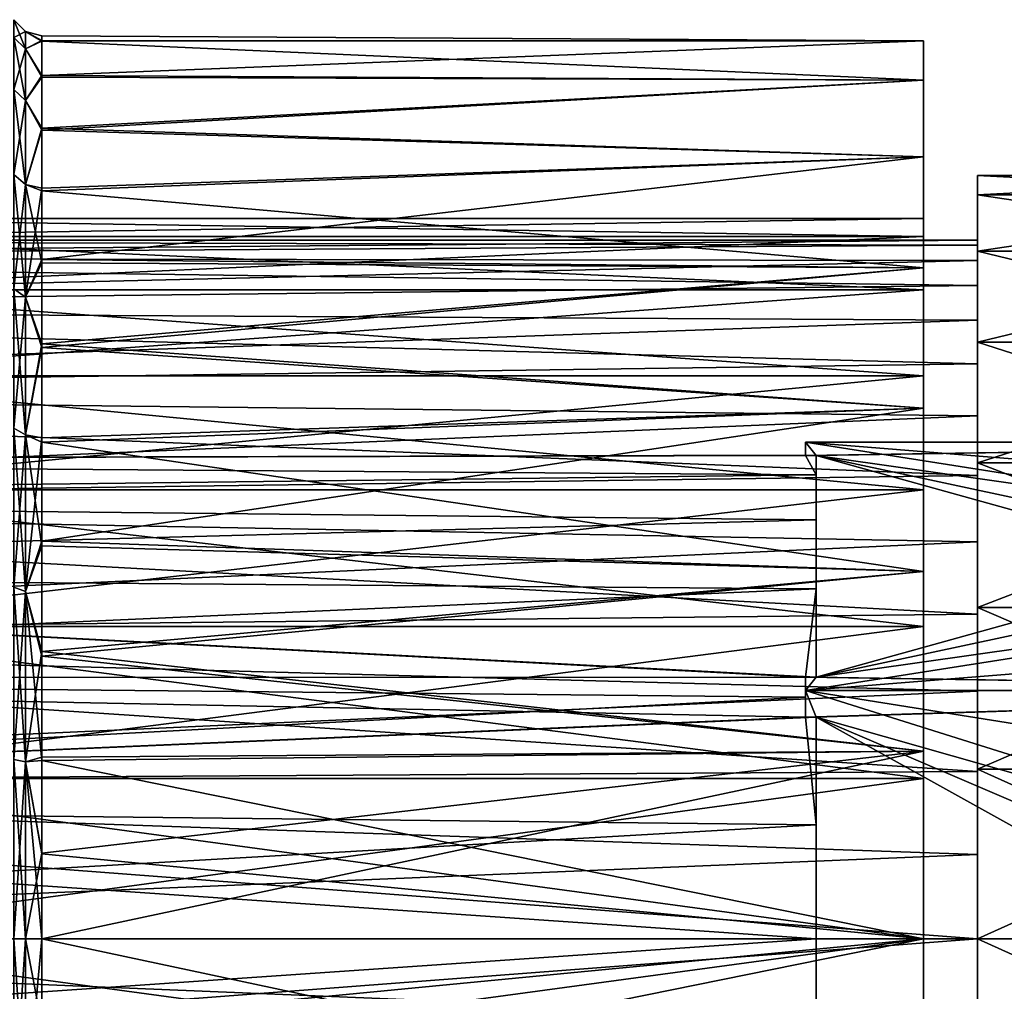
# Model space of a CAD drawing. Header units: metres. Extents: x -62 to 300, y -109 to 109.
# Tile 418 of 656: x -50.64 to -41.49, y 75.81 to 84.85. Entities that reach past the tile are written whole.
import ezdxf

# ---------------------------------------------------------------- set-up
doc = ezdxf.new("R2010")
doc.units = ezdxf.units.M
doc.layers.add('solid_500635', color=7, linetype='CONTINUOUS')

msp = doc.modelspace()

# ---------------------------------------------------------------- linework, layer by layer
at = {"layer": 'solid_500635'}
for points in [[(-50.589264, 84.577942, -8.81629), (-50.699207, 84.685715, -8.837728), (-50.699207, 84.849998, -7.169705)], [(-50.589264, 84.740112, -7.169705), (-50.699207, 84.849998, -7.169705), (-50.699207, 84.685715, -5.501683)], [(-50.589264, 84.740112, -7.169705), (-50.589264, 84.577942, -8.81629), (-50.699207, 84.849998, -7.169705)], [(-50.589264, 84.577942, -5.523121), (-50.589264, 84.740112, -7.169705), (-50.699207, 84.685715, -5.501683)], [(-50.589264, 84.097649, -10.399597), (-50.699207, 84.199173, -10.441648), (-50.699207, 84.685715, -8.837728)], [(-50.589264, 84.577942, -8.81629), (-50.589264, 84.097649, -10.399597), (-50.699207, 84.685715, -8.837728)], [(-50.589264, 84.577942, -5.523121), (-50.699207, 84.685715, -5.501683), (-50.699207, 84.199173, -3.897762)], [(-50.589264, 84.740112, -7.169705), (-50.4394, 84.65625, -6.313488), (-50.4394, 84.699959, -7.196552)], [(-50.589264, 84.577942, -5.523121), (-50.4394, 84.65625, -6.313488), (-50.589264, 84.740112, -7.169705)], [(-50.589264, 84.740112, -7.169705), (-50.4394, 84.699959, -7.196552), (-50.4394, 84.650642, -8.07901)], [(-50.589264, 84.740112, -7.169705), (-50.4394, 84.650642, -8.07901), (-50.589264, 84.577942, -8.81629)], [(-50.4394, 84.699959, -7.196552), (-50.4394, 84.65625, -6.313488), (-42.239399, 84.653778, -8.048083)], [(-50.4394, 84.650642, -8.07901), (-50.4394, 84.699959, -7.196552), (-42.239399, 84.653778, -8.048083)], [(-50.589264, 84.577942, -5.523121), (-50.4394, 84.331131, -4.707817), (-50.4394, 84.65625, -6.313488)], [(-50.589264, 84.577942, -8.81629), (-50.4394, 84.650642, -8.07901), (-50.4394, 84.316238, -9.679675)], [(-50.4394, 84.65625, -6.313488), (-42.239399, 84.653778, -6.291327), (-42.239399, 84.653778, -8.048083)], [(-50.4394, 84.65625, -6.313488), (-50.4394, 84.331131, -4.707817), (-42.239399, 84.653778, -6.291327)], [(-50.4394, 84.331131, -4.707817), (-42.239399, 84.288582, -4.573305), (-42.239399, 84.653778, -6.291327)], [(-50.4394, 84.650642, -8.07901), (-42.239399, 84.653778, -8.048083), (-42.239399, 84.288582, -9.766106)], [(-50.4394, 84.316238, -9.679675), (-50.4394, 84.650642, -8.07901), (-42.239399, 84.288582, -9.766106)], [(-42.239399, 84.653778, -8.048083), (-42.239399, 84.653778, -6.291327), (-42.239399, 84.288582, -4.573305)], [(-42.239399, 84.288582, -9.766106), (-42.239399, 84.653778, -8.048083), (-42.239399, 84.288582, -4.573305)], [(-50.589264, 84.097649, -3.939814), (-50.589264, 84.577942, -5.523121), (-50.699207, 84.199173, -3.897762)], [(-50.589264, 84.097649, -3.939814), (-50.4394, 84.331131, -4.707817), (-50.589264, 84.577942, -5.523121)], [(-50.589264, 84.577942, -8.81629), (-50.4394, 84.316238, -9.679675), (-50.589264, 84.097649, -10.399597)], [(-50.589264, 84.097649, -3.939814), (-50.4394, 83.841934, -3.471163), (-50.4394, 84.331131, -4.707817)], [(-50.589264, 84.097649, -10.399597), (-50.4394, 84.316238, -9.679675), (-50.4394, 83.821335, -10.909963)], [(-50.4394, 84.331131, -4.707817), (-50.4394, 83.841934, -3.471163), (-42.239399, 84.288582, -4.573305)], [(-50.4394, 83.821335, -10.909963), (-50.4394, 84.316238, -9.679675), (-42.239399, 84.288582, -9.766106)], [(-50.4394, 83.841934, -3.471163), (-42.239399, 83.574615, -2.969705), (-42.239399, 84.288582, -4.573305)], [(-50.4394, 83.821335, -10.909963), (-42.239399, 84.288582, -9.766106), (-42.239399, 83.574615, -11.369705)], [(-42.239399, 84.288582, -9.766106), (-42.239399, 84.288582, -4.573305), (-42.239399, 83.574615, -2.969705)], [(-42.239399, 83.574615, -11.369705), (-42.239399, 84.288582, -9.766106), (-42.239399, 83.574615, -2.969705)], [(-50.589264, 83.317696, -11.858782), (-50.699207, 83.409065, -11.919831), (-50.699207, 84.199173, -10.441648)], [(-50.589264, 84.097649, -10.399597), (-50.589264, 83.317696, -11.858782), (-50.699207, 84.199173, -10.441648)], [(-50.589264, 84.097649, -3.939814), (-50.699207, 84.199173, -3.897762), (-50.699207, 83.409065, -2.41958)], [(-50.589264, 83.317696, -2.480629), (-50.589264, 84.097649, -3.939814), (-50.699207, 83.409065, -2.41958)], [(-50.589264, 83.317696, -2.480629), (-50.4394, 83.841934, -3.471163), (-50.589264, 84.097649, -3.939814)], [(-50.589264, 84.097649, -10.399597), (-50.4394, 83.821335, -10.909963), (-50.589264, 83.317696, -11.858782)], [(-50.589264, 83.317696, -2.480629), (-50.4394, 83.283943, -2.502313), (-50.4394, 83.841934, -3.471163)], [(-50.589264, 83.317696, -11.858782), (-50.4394, 83.821335, -10.909963), (-50.4394, 83.25843, -11.875043)], [(-50.4394, 83.841934, -3.471163), (-50.4394, 83.283943, -2.502313), (-42.239399, 83.574615, -2.969705)], [(-50.4394, 83.25843, -11.875043), (-50.4394, 83.821335, -10.909963), (-42.239399, 83.574615, -11.369705)], [(-50.4394, 82.619041, -1.635293), (-42.239399, 82.542839, -1.54959), (-42.239399, 83.574615, -2.969705)], [(-50.4394, 83.283943, -2.502313), (-50.4394, 82.619041, -1.635293), (-42.239399, 83.574615, -2.969705)], [(-50.4394, 83.25843, -11.875043), (-42.239399, 83.574615, -11.369705), (-42.239399, 82.542839, -12.789821)], [(-42.239399, 83.574615, -11.369705), (-42.239399, 82.999817, -7.169705), (-42.239399, 82.831764, -8.661171)], [(-42.239399, 83.574615, -11.369705), (-42.239399, 82.542839, -1.54959), (-42.239399, 82.999817, -7.169705)], [(-42.239399, 82.542839, -12.789821), (-42.239399, 83.574615, -11.369705), (-42.239399, 82.831764, -8.661171)], [(-42.239399, 83.574615, -11.369705), (-42.239399, 83.574615, -2.969705), (-42.239399, 82.542839, -1.54959)], [(-50.589264, 82.268059, -13.137767), (-50.699207, 82.345764, -13.215468), (-50.699207, 83.409065, -11.919831)], [(-50.589264, 83.317696, -11.858782), (-50.589264, 82.268059, -13.137767), (-50.699207, 83.409065, -11.919831)], [(-50.589264, 83.317696, -2.480629), (-50.699207, 83.409065, -2.41958), (-50.699207, 82.345764, -1.123942)], [(-50.589264, 82.268059, -1.201644), (-50.589264, 83.317696, -2.480629), (-50.699207, 82.345764, -1.123942)], [(-50.589264, 82.268059, -1.201644), (-50.4394, 83.283943, -2.502313), (-50.589264, 83.317696, -2.480629)], [(-50.589264, 83.317696, -11.858782), (-50.4394, 83.25843, -11.875043), (-50.4394, 82.588486, -12.738809)], [(-50.589264, 83.317696, -11.858782), (-50.4394, 82.588486, -12.738809), (-50.589264, 82.268059, -13.137767)], [(-41.739399, 83.221931, -5.589985), (-41.739399, 83.400002, -7.169705), (-41.739399, 83.221931, -8.749426)], [(-38.239399, 83.221931, -8.749426), (-41.739399, 83.221931, -8.749426), (-41.739399, 83.400002, -7.169705)], [(-38.239399, 83.400002, -7.169705), (-41.739399, 83.400002, -7.169705), (-41.739399, 83.221931, -5.589985)], [(-38.239399, 83.221931, -8.749426), (-41.739399, 83.400002, -7.169705), (-38.239399, 83.400002, -7.169705)], [(-38.239399, 83.400002, -7.169705), (-41.739399, 83.221931, -5.589985), (-38.239399, 83.221931, -5.589985)], [(-50.589264, 82.268059, -1.201644), (-50.4394, 82.619041, -1.635293), (-50.4394, 83.283943, -2.502313)], [(-50.4394, 82.588486, -12.738809), (-50.4394, 83.25843, -11.875043), (-42.239399, 82.542839, -12.789821)], [(-41.739399, 83.221931, -5.589985), (-41.739399, 83.221931, -8.749426), (-41.739399, 82.696686, -10.250631)], [(-38.239399, 82.696686, -10.250631), (-41.739399, 82.696686, -10.250631), (-41.739399, 83.221931, -8.749426)], [(-41.739399, 82.800003, -7.169705), (-41.739399, 83.221931, -5.589985), (-41.739399, 82.696686, -10.250631)], [(-38.239399, 82.696686, -10.250631), (-41.739399, 83.221931, -8.749426), (-38.239399, 83.221931, -8.749426)], [(-41.739399, 82.75251, -6.385824), (-41.739399, 82.696686, -4.08878), (-41.739399, 83.221931, -5.589985)], [(-38.239399, 83.221931, -5.589985), (-41.739399, 83.221931, -5.589985), (-41.739399, 82.696686, -4.08878)], [(-41.739399, 82.800003, -7.169705), (-41.739399, 82.75251, -6.385824), (-41.739399, 83.221931, -5.589985)], [(-38.239399, 83.221931, -5.589985), (-41.739399, 82.696686, -4.08878), (-38.239399, 82.696686, -4.08878)], [(-42.239399, 82.831764, -5.67824), (-53.239399, 82.832016, -5.678815), (-53.239399, 83, -7.169705)], [(-42.239399, 82.999817, -7.169705), (-53.239399, 83, -7.169705), (-53.239399, 82.832016, -8.660596)], [(-42.239399, 82.999817, -7.169705), (-42.239399, 82.831764, -5.67824), (-53.239399, 83, -7.169705)], [(-42.239399, 82.831764, -8.661171), (-42.239399, 82.999817, -7.169705), (-53.239399, 82.832016, -8.660596)], [(-42.239399, 82.542839, -1.54959), (-42.239399, 82.831764, -5.67824), (-42.239399, 82.999817, -7.169705)], [(-60.739399, 82.637032, -5.72332), (-41.739399, 82.75251, -6.385824), (-41.739399, 82.800003, -7.169705)], [(-60.739399, 82.800003, -7.169705), (-41.739399, 82.800003, -7.169705), (-41.739399, 82.75251, -7.953587)], [(-60.739399, 82.637032, -5.72332), (-41.739399, 82.800003, -7.169705), (-60.739399, 82.800003, -7.169705)], [(-60.739399, 82.800003, -7.169705), (-41.739399, 82.75251, -7.953587), (-60.739399, 82.637032, -8.616092)], [(-42.239399, 82.336304, -4.262329), (-53.239399, 82.336494, -4.262684), (-53.239399, 82.832016, -5.678815)], [(-42.239399, 82.831764, -5.67824), (-42.239399, 82.336304, -4.262329), (-53.239399, 82.832016, -5.678815)], [(-42.239399, 82.831764, -8.661171), (-53.239399, 82.832016, -8.660596), (-53.239399, 82.336494, -10.076727)], [(-42.239399, 82.336304, -10.077082), (-42.239399, 82.831764, -8.661171), (-53.239399, 82.336494, -10.076727)], [(-42.239399, 82.542839, -1.54959), (-42.239399, 82.336304, -4.262329), (-42.239399, 82.831764, -5.67824)], [(-42.239399, 82.542839, -12.789821), (-42.239399, 82.831764, -8.661171), (-42.239399, 82.336304, -10.077082)], [(-41.739399, 82.75251, -7.953587), (-41.739399, 82.800003, -7.169705), (-41.739399, 82.696686, -10.250631)], [(-60.739399, 82.637032, -5.72332), (-41.739399, 82.611015, -5.614098), (-41.739399, 82.75251, -6.385824)], [(-60.739399, 82.637032, -8.616092), (-41.739399, 82.75251, -7.953587), (-41.739399, 82.611015, -8.725313)], [(-41.739399, 82.611015, -8.725313), (-41.739399, 82.75251, -7.953587), (-41.739399, 82.696686, -10.250631)], [(-41.739399, 82.75251, -6.385824), (-41.739399, 82.611015, -5.614098), (-41.739399, 82.696686, -4.08878)], [(-41.739399, 82.611015, -8.725313), (-41.739399, 82.696686, -10.250631), (-41.739399, 81.851204, -11.596127)], [(-38.239399, 81.851204, -11.596127), (-41.739399, 81.851204, -11.596127), (-41.739399, 82.696686, -10.250631)], [(-38.239399, 81.851204, -11.596127), (-41.739399, 82.696686, -10.250631), (-38.239399, 82.696686, -10.250631)], [(-41.739399, 82.055573, -4.149231), (-41.739399, 81.851204, -2.743284), (-41.739399, 82.696686, -4.08878)], [(-38.239399, 82.696686, -4.08878), (-41.739399, 82.696686, -4.08878), (-41.739399, 81.851204, -2.743284)], [(-41.739399, 82.377663, -4.86512), (-41.739399, 82.055573, -4.149231), (-41.739399, 82.696686, -4.08878)], [(-41.739399, 82.611015, -5.614098), (-41.739399, 82.377663, -4.86512), (-41.739399, 82.696686, -4.08878)], [(-38.239399, 82.696686, -4.08878), (-41.739399, 81.851204, -2.743284), (-38.239399, 81.851204, -2.743284)], [(-60.739399, 82.156296, -4.349461), (-41.739399, 82.611015, -5.614098), (-60.739399, 82.637032, -5.72332)], [(-60.739399, 82.637032, -8.616092), (-41.739399, 82.611015, -8.725313), (-41.739399, 82.377663, -9.474291)], [(-60.739399, 82.637032, -8.616092), (-41.739399, 82.377663, -9.474291), (-60.739399, 82.156296, -9.98995)], [(-60.739399, 82.156296, -4.349461), (-41.739399, 82.377663, -4.86512), (-41.739399, 82.611015, -5.614098)], [(-50.589264, 82.268059, -1.201644), (-50.4394, 81.834137, -0.850421), (-50.4394, 82.619041, -1.635293)], [(-50.589264, 82.268059, -13.137767), (-50.4394, 82.588486, -12.738809), (-50.4394, 81.799461, -13.519187)], [(-50.4394, 82.619041, -1.635293), (-50.4394, 81.834137, -0.850421), (-42.239399, 82.542839, -1.54959)], [(-50.4394, 81.799461, -13.519187), (-50.4394, 82.588486, -12.738809), (-42.239399, 82.542839, -12.789821)], [(-41.739399, 82.377663, -9.474291), (-41.739399, 82.611015, -8.725313), (-41.739399, 81.851204, -11.596127)], [(-50.4394, 81.834137, -0.850421), (-42.239399, 81.237587, -0.374309), (-42.239399, 82.542839, -1.54959)], [(-50.4394, 81.799461, -13.519187), (-42.239399, 82.542839, -12.789821), (-42.239399, 81.237587, -13.965102)], [(-42.239399, 82.542839, -1.54959), (-42.239399, 81.237587, -0.374309), (-42.239399, 82.336304, -4.262329)], [(-42.239399, 82.542839, -12.789821), (-42.239399, 82.336304, -10.077082), (-42.239399, 81.53862, -11.346578)], [(-42.239399, 81.237587, -13.965102), (-42.239399, 82.542839, -12.789821), (-42.239399, 81.53862, -11.346578)], [(-60.739399, 82.156296, -4.349461), (-41.739399, 82.055573, -4.149231), (-41.739399, 82.377663, -4.86512)], [(-60.739399, 82.156296, -9.98995), (-41.739399, 82.377663, -9.474291), (-41.739399, 82.055573, -10.190179)], [(-42.239399, 81.53862, -2.992833), (-53.239399, 81.538269, -2.992324), (-53.239399, 82.336494, -4.262684)], [(-42.239399, 82.336304, -4.262329), (-42.239399, 81.53862, -2.992833), (-53.239399, 82.336494, -4.262684)], [(-42.239399, 82.336304, -10.077082), (-53.239399, 82.336494, -10.076727), (-53.239399, 81.538269, -11.347087)], [(-42.239399, 81.53862, -11.346578), (-42.239399, 82.336304, -10.077082), (-53.239399, 81.538269, -11.347087)], [(-50.589264, 80.989075, -14.187404), (-50.699207, 81.050125, -14.27877), (-50.699207, 82.345764, -13.215468)], [(-50.589264, 82.268059, -13.137767), (-50.589264, 80.989075, -14.187404), (-50.699207, 82.345764, -13.215468)], [(-50.589264, 82.268059, -1.201644), (-50.699207, 82.345764, -1.123942), (-50.699207, 81.050125, -0.06064)], [(-42.239399, 81.237587, -0.374309), (-42.239399, 81.53862, -2.992833), (-42.239399, 82.336304, -4.262329)], [(-41.739399, 82.055573, -10.190179), (-41.739399, 82.377663, -9.474291), (-41.739399, 81.851204, -11.596127)], [(-50.589264, 80.989075, -0.152007), (-50.589264, 82.268059, -1.201644), (-50.699207, 81.050125, -0.06064)], [(-50.589264, 80.989075, -0.152007), (-50.4394, 81.834137, -0.850421), (-50.589264, 82.268059, -1.201644)], [(-50.589264, 82.268059, -13.137767), (-50.4394, 81.799461, -13.519187), (-50.589264, 80.989075, -14.187404)], [(-60.739399, 81.381905, -3.117022), (-41.739399, 82.055573, -4.149231), (-60.739399, 82.156296, -4.349461)], [(-60.739399, 82.156296, -9.98995), (-41.739399, 82.055573, -10.190179), (-41.739399, 81.649162, -10.862424)], [(-60.739399, 82.156296, -9.98995), (-41.739399, 81.649162, -10.862424), (-60.739399, 81.381905, -11.222389)], [(-60.739399, 81.381905, -3.117022), (-41.739399, 81.649162, -3.476987), (-41.739399, 82.055573, -4.149231)], [(-41.739399, 81.649162, -10.862424), (-41.739399, 82.055573, -10.190179), (-41.739399, 81.851204, -11.596127)], [(-41.739399, 82.055573, -4.149231), (-41.739399, 81.649162, -3.476987), (-41.739399, 81.851204, -2.743284)], [(-41.739399, 81.649162, -10.862424), (-41.739399, 81.851204, -11.596127), (-41.739399, 80.726425, -12.720907)], [(-38.239399, 80.726425, -12.720907), (-41.739399, 80.726425, -12.720907), (-41.739399, 81.851204, -11.596127)], [(-38.239399, 80.726425, -12.720907), (-41.739399, 81.851204, -11.596127), (-38.239399, 81.851204, -11.596127)], [(-41.739399, 81.165108, -2.859291), (-41.739399, 80.726425, -1.618504), (-41.739399, 81.851204, -2.743284)], [(-38.239399, 81.851204, -2.743284), (-41.739399, 81.851204, -2.743284), (-41.739399, 80.726425, -1.618504)], [(-41.739399, 81.649162, -3.476987), (-41.739399, 81.165108, -2.859291), (-41.739399, 81.851204, -2.743284)], [(-38.239399, 81.851204, -2.743284), (-41.739399, 80.726425, -1.618504), (-38.239399, 80.726425, -1.618504)], [(-50.589264, 80.989075, -0.152007), (-50.4394, 80.959114, -0.180238), (-50.4394, 81.834137, -0.850421)], [(-50.589264, 80.989075, -14.187404), (-50.4394, 81.799461, -13.519187), (-50.4394, 80.921082, -14.184375)], [(-50.4394, 81.834137, -0.850421), (-50.4394, 80.959114, -0.180238), (-42.239399, 81.237587, -0.374309)], [(-50.4394, 80.921082, -14.184375), (-50.4394, 81.799461, -13.519187), (-42.239399, 81.237587, -13.965102)], [(-60.739399, 81.381905, -3.117022), (-41.739399, 81.165108, -2.859291), (-41.739399, 81.649162, -3.476987)], [(-60.739399, 81.381905, -11.222389), (-41.739399, 81.649162, -10.862424), (-41.739399, 81.165108, -11.48012)], [(-41.739399, 81.165108, -11.48012), (-41.739399, 81.649162, -10.862424), (-41.739399, 80.726425, -12.720907)], [(-42.239399, 81.53862, -2.992833), (-42.239399, 80.477646, -1.931844), (-53.239399, 81.538269, -2.992324)], [(-42.239399, 81.53862, -11.346578), (-53.239399, 81.538269, -11.347087), (-53.239399, 80.477379, -12.407976)], [(-42.239399, 80.477646, -12.407567), (-42.239399, 81.53862, -11.346578), (-53.239399, 80.477379, -12.407976)], [(-42.239399, 80.477646, -1.931844), (-53.239399, 80.477379, -1.931435), (-53.239399, 81.538269, -2.992324)], [(-42.239399, 81.237587, -0.374309), (-42.239399, 80.477646, -1.931844), (-42.239399, 81.53862, -2.992833)], [(-42.239399, 81.237587, -13.965102), (-42.239399, 81.53862, -11.346578), (-42.239399, 80.477646, -12.407567)], [(-60.739399, 80.352684, -2.087801), (-41.739399, 81.165108, -2.859291), (-60.739399, 81.381905, -3.117022)], [(-60.739399, 81.381905, -11.222389), (-41.739399, 81.165108, -11.48012), (-41.739399, 80.610413, -12.034811)], [(-60.739399, 81.381905, -11.222389), (-41.739399, 80.610413, -12.034811), (-60.739399, 80.352684, -12.25161)], [(-50.4394, 79.998245, 0.372374), (-42.239399, 79.716194, 0.504069), (-42.239399, 81.237587, -0.374309)], [(-50.4394, 80.959114, -0.180238), (-50.4394, 79.998245, 0.372374), (-42.239399, 81.237587, -0.374309)], [(-50.4394, 80.921082, -14.184375), (-42.239399, 81.237587, -13.965102), (-42.239399, 79.716194, -14.843479)], [(-42.239399, 81.237587, -0.374309), (-42.239399, 79.716194, 0.504069), (-42.239399, 80.477646, -1.931844)], [(-42.239399, 79.716194, -14.843479), (-42.239399, 81.237587, -13.965102), (-42.239399, 80.477646, -12.407567)], [(-60.739399, 80.352684, -2.087801), (-41.739399, 80.610413, -2.3046), (-41.739399, 81.165108, -2.859291)], [(-41.739399, 80.610413, -12.034811), (-41.739399, 81.165108, -11.48012), (-41.739399, 80.726425, -12.720907)], [(-41.739399, 81.165108, -2.859291), (-41.739399, 80.610413, -2.3046), (-41.739399, 80.726425, -1.618504)], [(-50.589264, 79.529892, -14.967354), (-50.699207, 79.571945, -15.068875), (-50.699207, 81.050125, -14.27877)], [(-50.589264, 80.989075, -14.187404), (-50.589264, 79.529892, -14.967354), (-50.699207, 81.050125, -14.27877)], [(-50.589264, 80.989075, -0.152007), (-50.699207, 81.050125, -0.06064), (-50.699207, 79.571945, 0.729465)], [(-50.589264, 79.529892, 0.627943), (-50.589264, 80.989075, -0.152007), (-50.699207, 79.571945, 0.729465)], [(-50.589264, 79.529892, 0.627943), (-50.4394, 80.959114, -0.180238), (-50.589264, 80.989075, -0.152007)], [(-50.589264, 80.989075, -14.187404), (-50.4394, 80.921082, -14.184375), (-50.4394, 79.955582, -14.732558)], [(-50.589264, 80.989075, -14.187404), (-50.4394, 79.955582, -14.732558), (-50.589264, 79.529892, -14.967354)], [(-50.589264, 79.529892, 0.627943), (-50.4394, 79.998245, 0.372374), (-50.4394, 80.959114, -0.180238)], [(-50.4394, 79.955582, -14.732558), (-50.4394, 80.921082, -14.184375), (-42.239399, 79.716194, -14.843479)], [(-43.339401, 80.9188, -7.169705), (-43.339401, 80.794876, -7.384348), (-43.239399, 80.794876, -7.384348)], [(-43.339401, 80.9188, -7.169705), (-43.239399, 80.794876, -7.384348), (-35.989399, 79.764099, -9.169704)], [(-35.370594, 80.9188, -7.169705), (-43.239399, 80.794876, -6.955062), (-43.339401, 80.794876, -6.955062)], [(-43.339401, 80.9188, -7.169705), (-43.339401, 80.794876, -6.955062), (-43.339401, 80.800003, -7.169705)], [(-43.339401, 80.9188, -7.169705), (-35.370594, 80.9188, -7.169705), (-43.339401, 80.794876, -6.955062)], [(-43.339401, 80.9188, -7.169705), (-43.339401, 80.800003, -7.169705), (-43.339401, 80.794876, -7.384348)], [(-43.339401, 80.9188, -7.169705), (-35.989399, 79.764099, -9.169704), (-35.839729, 80.316315, -8.213251)], [(-43.339401, 80.9188, -7.169705), (-35.839729, 80.316315, -8.213251), (-35.370594, 80.9188, -7.169705)], [(-35.370594, 80.9188, -7.169705), (-43.239399, 78.733322, -3.384348), (-43.239399, 80.794876, -6.955062)], [(-35.839733, 80.316307, -6.126158), (-43.239399, 78.733322, -3.384348), (-35.370594, 80.9188, -7.169705)], [(-43.339401, 80.800003, -7.169705), (-43.339401, 80.794876, -6.955062), (-61.739399, 80.754112, -7.810492)], [(-43.339401, 80.794876, -7.384348), (-43.339401, 80.800003, -7.169705), (-61.739399, 80.754112, -7.810492)], [(-61.739399, 80.754112, -7.810492), (-43.239399, 80.61763, -8.437579), (-43.239399, 80.794876, -7.384348)], [(-43.339401, 80.794876, -7.384348), (-61.739399, 80.754112, -7.810492), (-43.239399, 80.794876, -7.384348)], [(-43.339401, 80.794876, -6.955062), (-43.239399, 80.61763, -5.901832), (-61.739399, 80.754112, -6.52892)], [(-43.339401, 80.794876, -6.955062), (-61.739399, 80.754112, -6.52892), (-61.739399, 80.754112, -7.810492)], [(-61.739399, 80.393295, -9.038951), (-43.239399, 80.61763, -8.437579), (-61.739399, 80.754112, -7.810492)], [(-61.739399, 80.754112, -6.52892), (-43.239399, 80.61763, -5.901832), (-61.739399, 80.393295, -5.30046)], [(-43.339401, 80.794876, -6.955062), (-43.239399, 80.794876, -6.955062), (-43.239399, 80.61763, -5.901832)], [(-43.239399, 79.556824, -10.274942), (-43.239399, 78.733322, -10.955063), (-43.239399, 80.794876, -7.384348)], [(-35.370594, 78.609398, -11.169705), (-43.239399, 80.794876, -7.384348), (-43.239399, 78.733322, -10.955063)], [(-43.239399, 80.197113, -9.419705), (-43.239399, 79.556824, -10.274942), (-43.239399, 80.794876, -7.384348)], [(-43.239399, 80.61763, -8.437579), (-43.239399, 80.197113, -9.419705), (-43.239399, 80.794876, -7.384348)], [(-35.839733, 79.211891, -10.126158), (-43.239399, 80.794876, -7.384348), (-35.370594, 78.609398, -11.169705)], [(-35.989399, 79.764099, -9.169704), (-43.239399, 80.794876, -7.384348), (-35.839733, 79.211891, -10.126158)], [(-43.239399, 80.61763, -5.901832), (-43.239399, 80.794876, -6.955062), (-43.239399, 78.733322, -3.384348)], [(-41.739399, 80.610413, -12.034811), (-41.739399, 80.726425, -12.720907), (-41.739399, 79.380928, -13.566388)], [(-38.239399, 79.380928, -13.566388), (-41.739399, 79.380928, -13.566388), (-41.739399, 80.726425, -12.720907)], [(-38.239399, 79.380928, -13.566388), (-41.739399, 80.726425, -12.720907), (-38.239399, 80.726425, -12.720907)], [(-41.739399, 79.992722, -1.820546), (-41.739399, 79.380928, -0.773022), (-41.739399, 80.726425, -1.618504)], [(-38.239399, 80.726425, -1.618504), (-41.739399, 80.726425, -1.618504), (-41.739399, 79.380928, -0.773022)], [(-41.739399, 80.610413, -2.3046), (-41.739399, 79.992722, -1.820546), (-41.739399, 80.726425, -1.618504)], [(-38.239399, 80.726425, -1.618504), (-41.739399, 79.380928, -0.773022), (-38.239399, 79.380928, -0.773022)], [(-61.739399, 80.393295, -9.038951), (-43.239399, 80.197113, -9.419705), (-43.239399, 80.61763, -8.437579)], [(-61.739399, 80.393295, -5.30046), (-43.239399, 80.61763, -5.901832), (-43.239399, 80.197113, -4.919705)], [(-60.739399, 80.352684, -2.087801), (-41.739399, 79.992722, -1.820546), (-41.739399, 80.610413, -2.3046)], [(-60.739399, 80.352684, -12.25161), (-41.739399, 80.610413, -12.034811), (-41.739399, 79.992722, -12.518865)], [(-43.239399, 80.197113, -4.919705), (-43.239399, 80.61763, -5.901832), (-43.239399, 78.733322, -3.384348)], [(-41.739399, 79.992722, -12.518865), (-41.739399, 80.610413, -12.034811), (-41.739399, 79.380928, -13.566388)], [(-42.239399, 80.477646, -1.931844), (-42.239399, 79.206718, -1.133265), (-53.239399, 80.477379, -1.931435)], [(-42.239399, 80.477646, -12.407567), (-53.239399, 80.477379, -12.407976), (-53.239399, 79.207024, -13.206197)], [(-42.239399, 79.206718, -13.206146), (-42.239399, 80.477646, -12.407567), (-53.239399, 79.207024, -13.206197)], [(-42.239399, 79.206718, -1.133265), (-53.239399, 79.207024, -1.133214), (-53.239399, 80.477379, -1.931435)], [(-42.239399, 79.716194, 0.504069), (-42.239399, 79.206718, -1.133265), (-42.239399, 80.477646, -1.931844)], [(-42.239399, 79.716194, -14.843479), (-42.239399, 80.477646, -12.407567), (-42.239399, 79.206718, -13.206146)], [(-61.739399, 79.701042, -10.116368), (-43.239399, 80.197113, -9.419705), (-61.739399, 80.393295, -9.038951)], [(-61.739399, 80.393295, -5.30046), (-43.239399, 80.197113, -4.919705), (-61.739399, 79.701042, -4.223043)], [(-60.739399, 79.120247, -1.313408), (-41.739399, 79.992722, -1.820546), (-60.739399, 80.352684, -2.087801)], [(-60.739399, 80.352684, -12.25161), (-41.739399, 79.992722, -12.518865), (-41.739399, 79.320473, -12.925281)], [(-60.739399, 80.352684, -12.25161), (-41.739399, 79.320473, -12.925281), (-60.739399, 79.120247, -13.026003)], [(-35.989399, 79.764099, -5.169704), (-43.239399, 78.733322, -3.384348), (-35.839733, 80.316307, -6.126158)], [(-61.739399, 79.701042, -10.116368), (-43.239399, 79.556824, -10.274942), (-43.239399, 80.197113, -9.419705)], [(-61.739399, 79.701042, -4.223043), (-43.239399, 80.197113, -4.919705), (-43.239399, 79.556824, -4.064468)], [(-43.239399, 79.556824, -4.064468), (-43.239399, 80.197113, -4.919705), (-43.239399, 78.733322, -3.384348)], [(-60.739399, 79.120247, -1.313408), (-41.739399, 79.320473, -1.414131), (-41.739399, 79.992722, -1.820546)], [(-50.589264, 79.529892, 0.627943), (-50.4394, 78.973648, 0.793434), (-50.4394, 79.998245, 0.372374)], [(-50.589264, 79.529892, -14.967354), (-50.4394, 79.955582, -14.732558), (-50.4394, 78.928635, -15.147819)], [(-50.4394, 79.998245, 0.372374), (-50.4394, 78.973648, 0.793434), (-42.239399, 79.716194, 0.504069)], [(-50.4394, 78.928635, -15.147819), (-50.4394, 79.955582, -14.732558), (-42.239399, 79.716194, -14.843479)], [(-41.739399, 79.320473, -12.925281), (-41.739399, 79.992722, -12.518865), (-41.739399, 79.380928, -13.566388)], [(-41.739399, 79.992722, -1.820546), (-41.739399, 79.320473, -1.414131), (-41.739399, 79.380928, -0.773022)], [(-43.339401, 78.609398, -3.169705), (-43.239399, 78.733322, -3.384348), (-35.989399, 79.764099, -5.169704)], [(-43.339401, 78.609398, -3.169705), (-35.989399, 79.764099, -5.169704), (-35.839729, 79.211891, -4.213251)], [(-61.739399, 78.732544, -10.955489), (-43.239399, 79.556824, -10.274942), (-61.739399, 79.701042, -10.116368)], [(-61.739399, 79.701042, -4.223043), (-43.239399, 79.556824, -4.064468), (-43.239399, 78.733322, -3.384348)], [(-43.339401, 78.733322, -3.384348), (-61.739399, 79.701042, -4.223043), (-43.239399, 78.733322, -3.384348)], [(-43.339401, 78.733322, -3.384348), (-61.739399, 78.732544, -3.383921), (-61.739399, 79.701042, -4.223043)], [(-50.4394, 78.973648, 0.793434), (-42.239399, 78.045746, 1.04681), (-42.239399, 79.716194, 0.504069)], [(-50.4394, 78.928635, -15.147819), (-42.239399, 79.716194, -14.843479), (-42.239399, 78.045746, -15.386221)], [(-42.239399, 79.716194, 0.504069), (-42.239399, 78.045746, 1.04681), (-42.239399, 79.206718, -1.133265)], [(-42.239399, 78.045746, -15.386221), (-42.239399, 79.716194, -14.843479), (-42.239399, 79.206718, -13.206146)], [(-43.339401, 78.733322, -10.955063), (-43.239399, 79.556824, -10.274942), (-61.739399, 78.732544, -10.955489)], [(-50.589264, 77.946587, -15.447645), (-50.699207, 77.968025, -15.55542), (-50.699207, 79.571945, -15.068875)], [(-50.589264, 79.529892, -14.967354), (-50.589264, 77.946587, -15.447645), (-50.699207, 79.571945, -15.068875)], [(-50.589264, 79.529892, 0.627943), (-50.699207, 79.571945, 0.729465), (-50.699207, 77.968025, 1.216009)], [(-43.339401, 78.733322, -10.955063), (-43.239399, 78.733322, -10.955063), (-43.239399, 79.556824, -10.274942)], [(-50.589264, 77.946587, 1.108234), (-50.589264, 79.529892, 0.627943), (-50.699207, 77.968025, 1.216009)], [(-50.589264, 77.946587, 1.108234), (-50.4394, 78.973648, 0.793434), (-50.589264, 79.529892, 0.627943)], [(-50.589264, 79.529892, -14.967354), (-50.4394, 78.928635, -15.147819), (-50.4394, 77.96022, -15.404004)], [(-50.589264, 79.529892, -14.967354), (-50.4394, 77.96022, -15.404004), (-50.589264, 77.946587, -15.447645)], [(-41.739399, 79.320473, -12.925281), (-41.739399, 79.380928, -13.566388), (-41.739399, 77.879723, -14.091635)], [(-38.239399, 77.879723, -14.091635), (-41.739399, 77.879723, -14.091635), (-41.739399, 79.380928, -13.566388)], [(-38.239399, 77.879723, -14.091635), (-41.739399, 79.380928, -13.566388), (-38.239399, 79.380928, -13.566388)], [(-41.739399, 78.604584, -1.092041), (-41.739399, 77.879723, -0.247776), (-41.739399, 79.380928, -0.773022)], [(-38.239399, 79.380928, -0.773022), (-41.739399, 79.380928, -0.773022), (-41.739399, 77.879723, -0.247776)], [(-41.739399, 79.320473, -1.414131), (-41.739399, 78.604584, -1.092041), (-41.739399, 79.380928, -0.773022)], [(-38.239399, 79.380928, -0.773022), (-41.739399, 77.879723, -0.247776), (-38.239399, 77.879723, -0.247776)], [(-60.739399, 79.120247, -1.313408), (-41.739399, 78.604584, -1.092041), (-41.739399, 79.320473, -1.414131)], [(-60.739399, 79.120247, -13.026003), (-41.739399, 79.320473, -12.925281), (-41.739399, 78.604584, -13.247371)], [(-41.739399, 78.604584, -13.247371), (-41.739399, 79.320473, -12.925281), (-41.739399, 77.879723, -14.091635)], [(-42.239399, 77.790207, -0.637618), (-53.239399, 77.790894, -0.637688), (-53.239399, 79.207024, -1.133214)], [(-42.239399, 79.206718, -1.133265), (-42.239399, 77.790207, -0.637618), (-53.239399, 79.207024, -1.133214)], [(-42.239399, 79.206718, -13.206146), (-53.239399, 79.207024, -13.206197), (-53.239399, 77.790894, -13.701722)], [(-42.239399, 77.790207, -13.701793), (-42.239399, 79.206718, -13.206146), (-53.239399, 77.790894, -13.701722)], [(-43.339401, 78.609398, -3.169705), (-35.839729, 79.211891, -4.213251), (-35.370594, 78.609398, -3.169705)], [(-42.239399, 78.045746, 1.04681), (-42.239399, 77.790207, -0.637618), (-42.239399, 79.206718, -1.133265)], [(-42.239399, 78.045746, -15.386221), (-42.239399, 79.206718, -13.206146), (-42.239399, 77.790207, -13.701793)], [(-60.739399, 77.746384, -0.832674), (-41.739399, 78.604584, -1.092041), (-60.739399, 79.120247, -1.313408)], [(-60.739399, 79.120247, -13.026003), (-41.739399, 78.604584, -13.247371), (-41.739399, 77.855606, -13.48072)], [(-60.739399, 79.120247, -13.026003), (-41.739399, 77.855606, -13.48072), (-60.739399, 77.746384, -13.506737)], [(-50.589264, 77.946587, 1.108234), (-50.4394, 77.9907, 1.058389), (-50.4394, 78.973648, 0.793434)], [(-50.4394, 78.973648, 0.793434), (-50.4394, 77.9907, 1.058389), (-42.239399, 78.045746, 1.04681)], [(-50.4394, 77.96022, -15.404004), (-50.4394, 78.928635, -15.147819), (-42.239399, 78.045746, -15.386221)], [(-43.339401, 78.733322, -3.384348), (-43.339401, 78.549706, -3.272423), (-61.739399, 78.732544, -3.383921)], [(-43.339401, 78.549706, -11.066988), (-43.339401, 78.733322, -10.955063), (-61.739399, 78.732544, -10.955489)], [(-43.339401, 78.361549, -3.169705), (-61.739399, 77.568016, -2.852139), (-61.739399, 78.732544, -3.383921)], [(-43.339401, 78.549706, -3.272423), (-43.339401, 78.361549, -3.169705), (-61.739399, 78.732544, -3.383921)], [(-43.339401, 78.549706, -11.066988), (-61.739399, 78.732544, -10.955489), (-61.739399, 77.568016, -11.487272)], [(-35.370594, 78.609398, -11.169705), (-43.239399, 78.733322, -10.955063), (-43.339401, 78.733322, -10.955063)], [(-43.339401, 78.609398, -3.169705), (-43.339401, 78.733322, -3.384348), (-43.239399, 78.733322, -3.384348)], [(-43.339401, 78.609398, -3.169705), (-43.339401, 78.549706, -3.272423), (-43.339401, 78.733322, -3.384348)], [(-43.339401, 78.609398, -11.169705), (-43.339401, 78.733322, -10.955063), (-43.339401, 78.549706, -11.066988)], [(-43.339401, 78.609398, -11.169705), (-35.370594, 78.609398, -11.169705), (-43.339401, 78.733322, -10.955063)], [(-43.339401, 78.361549, -11.169705), (-43.339401, 78.549706, -11.066988), (-61.739399, 77.568016, -11.487272)], [(-60.739399, 77.746384, -0.832674), (-41.739399, 77.855606, -0.858692), (-41.739399, 78.604584, -1.092041)], [(-35.370594, 78.609398, -3.169705), (-43.239399, 78.361549, -3.169705), (-43.339401, 78.361549, -3.169705)], [(-43.339401, 78.609398, -11.169705), (-43.339401, 78.361549, -11.169705), (-43.239399, 78.361549, -11.169705)], [(-43.339401, 78.609398, -11.169705), (-43.239399, 78.361549, -11.169705), (-35.989399, 76.300003, -11.169705)], [(-43.339401, 78.609398, -3.169705), (-43.339401, 78.361549, -3.169705), (-43.339401, 78.549706, -3.272423)], [(-43.339401, 78.609398, -3.169705), (-35.370594, 78.609398, -3.169705), (-43.339401, 78.361549, -3.169705)], [(-43.339401, 78.609398, -11.169705), (-43.339401, 78.549706, -11.066988), (-43.339401, 78.361549, -11.169705)], [(-43.339401, 78.609398, -11.169705), (-35.989399, 76.300003, -11.169705), (-35.837246, 77.413872, -11.169705)], [(-43.339401, 78.609398, -11.169705), (-35.837246, 77.413872, -11.169705), (-35.370594, 78.609398, -11.169705)], [(-35.370594, 78.609398, -3.169705), (-43.239399, 74.238449, -3.169705), (-43.239399, 78.361549, -3.169705)], [(-35.838791, 77.408134, -3.169705), (-43.239399, 74.238449, -3.169705), (-35.370594, 78.609398, -3.169705)], [(-41.739399, 77.855606, -13.48072), (-41.739399, 78.604584, -13.247371), (-41.739399, 77.879723, -14.091635)], [(-41.739399, 78.604584, -1.092041), (-41.739399, 77.855606, -0.858692), (-41.739399, 77.879723, -0.247776)], [(-43.339401, 78.361549, -3.169705), (-43.239399, 77.360855, -2.796602), (-61.739399, 77.568016, -2.852139)], [(-61.739399, 77.568016, -11.487272), (-43.239399, 77.360855, -11.542809), (-43.239399, 78.361549, -11.169705)], [(-43.339401, 78.361549, -11.169705), (-61.739399, 77.568016, -11.487272), (-43.239399, 78.361549, -11.169705)], [(-43.339401, 78.361549, -3.169705), (-43.239399, 78.361549, -3.169705), (-43.239399, 77.360855, -2.796602)], [(-43.239399, 75.239151, -2.796602), (-43.239399, 78.361549, -3.169705), (-43.239399, 74.238449, -3.169705)], [(-43.239399, 75.239151, -2.796602), (-43.239399, 77.360855, -2.796602), (-43.239399, 78.361549, -3.169705)], [(-43.239399, 77.360855, -11.542809), (-43.239399, 74.238449, -11.169705), (-43.239399, 78.361549, -11.169705)], [(-35.370594, 73.990601, -11.169705), (-43.239399, 78.361549, -11.169705), (-43.239399, 74.238449, -11.169705)], [(-35.838791, 75.191864, -11.169705), (-43.239399, 78.361549, -11.169705), (-35.370594, 73.990601, -11.169705)], [(-35.989399, 76.300003, -11.169705), (-43.239399, 78.361549, -11.169705), (-35.838791, 75.191864, -11.169705)], [(-50.4394, 76.300003, 1.230295), (-42.239399, 76.300003, 1.230295), (-42.239399, 78.045746, 1.04681)], [(-50.4394, 77.098343, 1.192271), (-50.4394, 76.300003, 1.230295), (-42.239399, 78.045746, 1.04681)], [(-50.4394, 77.9907, 1.058389), (-50.4394, 77.098343, 1.192271), (-42.239399, 78.045746, 1.04681)], [(-50.4394, 77.96022, -15.404004), (-42.239399, 78.045746, -15.386221), (-42.239399, 76.300003, -15.569705)], [(-42.239399, 78.045746, 1.04681), (-42.239399, 76.300003, 1.230295), (-42.239399, 77.790207, -0.637618)], [(-42.239399, 78.045746, -15.386221), (-42.239399, 77.790207, -13.701793), (-42.239399, 76.300003, -13.869705)], [(-42.239399, 76.300003, -15.569705), (-42.239399, 78.045746, -15.386221), (-42.239399, 76.300003, -13.869705)], [(-50.589264, 76.300003, -15.609819), (-50.699207, 76.300003, -15.719706), (-50.699207, 77.968025, -15.55542)], [(-50.589264, 77.946587, -15.447645), (-50.589264, 76.300003, -15.609819), (-50.699207, 77.968025, -15.55542)], [(-50.589264, 77.946587, 1.108234), (-50.699207, 77.968025, 1.216009), (-50.699207, 76.300003, 1.380295)], [(-50.589264, 76.300003, 1.270408), (-50.589264, 77.946587, 1.108234), (-50.699207, 76.300003, 1.380295)], [(-50.589264, 77.946587, 1.108234), (-50.4394, 77.098343, 1.192271), (-50.4394, 77.9907, 1.058389)], [(-50.589264, 77.946587, -15.447645), (-50.4394, 77.96022, -15.404004), (-50.4394, 77.09008, -15.532467)], [(-50.589264, 77.946587, -15.447645), (-50.4394, 77.09008, -15.532467), (-50.4394, 76.300003, -15.569705)], [(-50.589264, 77.946587, -15.447645), (-50.4394, 76.300003, -15.569705), (-50.589264, 76.300003, -15.609819)], [(-50.589264, 76.300003, 1.270408), (-50.4394, 77.098343, 1.192271), (-50.589264, 77.946587, 1.108234)], [(-50.4394, 77.09008, -15.532467), (-50.4394, 77.96022, -15.404004), (-42.239399, 76.300003, -15.569705)], [(-60.739399, 77.746384, -0.832674), (-41.739399, 77.084396, -0.717233), (-41.739399, 77.855606, -0.858692)], [(-60.739399, 77.746384, -13.506737), (-41.739399, 77.855606, -13.48072), (-41.739399, 77.084396, -13.622178)], [(-41.739399, 76.300003, -0.069705), (-41.739399, 77.879723, -0.247776), (-41.739399, 76.300003, -0.669705)], [(-41.739399, 77.084396, -0.717233), (-41.739399, 76.300003, -0.669705), (-41.739399, 77.879723, -0.247776)], [(-41.739399, 77.855606, -13.48072), (-41.739399, 77.879723, -14.091635), (-41.739399, 76.300003, -14.269706)], [(-38.239399, 76.300003, -14.269706), (-41.739399, 76.300003, -14.269706), (-41.739399, 77.879723, -14.091635)], [(-38.239399, 77.879723, -14.091635), (-38.239399, 76.300003, -14.269706), (-41.739399, 77.879723, -14.091635)], [(-38.239399, 77.879723, -0.247776), (-41.739399, 77.879723, -0.247776), (-41.739399, 76.300003, -0.069705)], [(-41.739399, 77.855606, -0.858692), (-41.739399, 77.084396, -0.717233), (-41.739399, 77.879723, -0.247776)], [(-38.239399, 77.879723, -0.247776), (-41.739399, 76.300003, -0.069705), (-38.239399, 76.300003, -0.069705)], [(-41.739399, 77.084396, -13.622178), (-41.739399, 77.855606, -13.48072), (-41.739399, 76.300003, -14.269706)], [(-60.739399, 77.746384, -0.832674), (-60.739399, 76.300003, -0.669705), (-41.739399, 77.084396, -0.717233)], [(-60.739399, 77.746384, -13.506737), (-41.739399, 76.300003, -13.669705), (-60.739399, 76.300003, -13.669705)], [(-60.739399, 77.746384, -13.506737), (-41.739399, 77.084396, -13.622178), (-41.739399, 76.300003, -13.669705)], [(-42.239399, 76.300003, -0.469705), (-53.239399, 76.300003, -0.469705), (-53.239399, 77.790894, -0.637688)], [(-42.239399, 77.790207, -0.637618), (-42.239399, 76.300003, -0.469705), (-53.239399, 77.790894, -0.637688)], [(-42.239399, 77.790207, -13.701793), (-53.239399, 77.790894, -13.701722), (-53.239399, 76.300003, -13.869705)], [(-42.239399, 76.300003, -13.869705), (-42.239399, 77.790207, -13.701793), (-53.239399, 76.300003, -13.869705)], [(-42.239399, 76.300003, 1.230295), (-42.239399, 76.300003, -0.469705), (-42.239399, 77.790207, -0.637618)], [(-61.739399, 77.568016, -2.852139), (-43.239399, 77.360855, -2.796602), (-43.239399, 76.300003, -2.669705)], [(-61.739399, 77.568016, -2.852139), (-43.239399, 76.300003, -2.669705), (-61.739399, 76.300003, -2.669705)], [(-61.739399, 77.568016, -11.487272), (-61.739399, 76.300003, -11.669705), (-43.239399, 77.360855, -11.542809)], [(-61.739399, 76.300003, -11.669705), (-43.239399, 76.300003, -11.669705), (-43.239399, 77.360855, -11.542809)], [(-35.838791, 77.408134, -3.169705), (-35.989399, 76.300003, -3.169705), (-43.239399, 74.238449, -3.169705)], [(-43.239399, 75.239151, -2.796602), (-43.239399, 76.300003, -2.669705), (-43.239399, 77.360855, -2.796602)], [(-43.239399, 77.360855, -11.542809), (-43.239399, 75.239151, -11.542809), (-43.239399, 74.238449, -11.169705)], [(-43.239399, 77.360855, -11.542809), (-43.239399, 76.300003, -11.669705), (-43.239399, 75.239151, -11.542809)], [(-41.739399, 77.084396, -0.717233), (-60.739399, 76.300003, -0.669705), (-41.739399, 76.300003, -0.669705)], [(-50.589264, 76.300003, 1.270408), (-50.4394, 76.300003, 1.230295), (-50.4394, 77.098343, 1.192271)], [(-50.4394, 77.09008, -15.532467), (-42.239399, 76.300003, -15.569705), (-50.4394, 76.300003, -15.569705)], [(-41.739399, 77.084396, -13.622178), (-41.739399, 76.300003, -14.269706), (-41.739399, 76.300003, -13.669705)], [(-61.739399, 76.300003, -2.669705), (-43.239399, 76.300003, -2.669705), (-43.239399, 75.239151, -2.796602)], [(-61.739399, 75.031982, -2.852139), (-61.739399, 76.300003, -2.669705), (-43.239399, 75.239151, -2.796602)], [(-61.739399, 75.031982, -11.487272), (-43.239399, 75.239151, -11.542809), (-43.239399, 76.300003, -11.669705)], [(-61.739399, 76.300003, -11.669705), (-61.739399, 75.031982, -11.487272), (-43.239399, 76.300003, -11.669705)], [(-41.739399, 76.300003, -0.669705), (-60.739399, 76.300003, -0.669705), (-60.739399, 74.853615, -0.832674)], [(-41.739399, 75.515602, -0.717233), (-41.739399, 76.300003, -0.669705), (-60.739399, 74.853615, -0.832674)], [(-41.739399, 75.515602, -13.622178), (-60.739399, 74.853615, -13.506737), (-60.739399, 76.300003, -13.669705)], [(-41.739399, 76.300003, -13.669705), (-41.739399, 75.515602, -13.622178), (-60.739399, 76.300003, -13.669705)], [(-42.239399, 74.809792, -0.637618), (-53.239399, 76.300003, -0.469705), (-42.239399, 76.300003, -0.469705)], [(-53.239399, 74.809113, -0.637688), (-53.239399, 76.300003, -0.469705), (-42.239399, 74.809792, -0.637618)], [(-53.239399, 74.809113, -13.701722), (-42.239399, 76.300003, -13.869705), (-53.239399, 76.300003, -13.869705)], [(-53.239399, 74.809113, -13.701722), (-42.239399, 74.809792, -13.701793), (-42.239399, 76.300003, -13.869705)], [(-50.589264, 74.653412, -15.447645), (-50.699207, 76.300003, -15.719706), (-50.589264, 76.300003, -15.609819)], [(-50.589264, 74.653412, -15.447645), (-50.699207, 74.631981, -15.55542), (-50.699207, 76.300003, -15.719706)], [(-50.699207, 74.631981, 1.216009), (-50.589264, 76.300003, 1.270408), (-50.699207, 76.300003, 1.380295)], [(-50.589264, 74.653412, 1.108234), (-50.589264, 76.300003, 1.270408), (-50.699207, 74.631981, 1.216009)], [(-50.589264, 76.300003, -15.609819), (-50.4394, 76.300003, -15.569705), (-50.4394, 75.501656, -15.531682)], [(-50.589264, 74.653412, 1.108234), (-50.4394, 75.509926, 1.193056), (-50.4394, 76.300003, 1.230295)], [(-50.589264, 74.653412, 1.108234), (-50.4394, 76.300003, 1.230295), (-50.589264, 76.300003, 1.270408)], [(-50.589264, 74.653412, -15.447645), (-50.589264, 76.300003, -15.609819), (-50.4394, 75.501656, -15.531682)], [(-50.4394, 74.639778, 1.064593), (-42.239399, 74.55426, 1.04681), (-42.239399, 76.300003, 1.230295)], [(-50.4394, 75.509926, 1.193056), (-42.239399, 76.300003, 1.230295), (-50.4394, 76.300003, 1.230295)], [(-50.4394, 75.509926, 1.193056), (-50.4394, 74.639778, 1.064593), (-42.239399, 76.300003, 1.230295)], [(-50.4394, 76.300003, -15.569705), (-42.239399, 76.300003, -15.569705), (-42.239399, 74.55426, -15.386221)], [(-50.4394, 75.501656, -15.531682), (-50.4394, 76.300003, -15.569705), (-42.239399, 74.55426, -15.386221)], [(-43.339401, 73.990601, -3.169705), (-43.239399, 74.238449, -3.169705), (-35.989399, 76.300003, -3.169705)], [(-43.339401, 73.990601, -3.169705), (-35.989399, 76.300003, -3.169705), (-35.837246, 75.186127, -3.169705)], [(-42.239399, 74.55426, 1.04681), (-42.239399, 74.809792, -0.637618), (-42.239399, 76.300003, -0.469705)], [(-42.239399, 74.55426, 1.04681), (-42.239399, 76.300003, -0.469705), (-42.239399, 76.300003, 1.230295)], [(-42.239399, 76.300003, -15.569705), (-42.239399, 76.300003, -13.869705), (-42.239399, 74.809792, -13.701793)], [(-42.239399, 74.55426, -15.386221), (-42.239399, 76.300003, -15.569705), (-42.239399, 74.809792, -13.701793)], [(-41.739399, 76.300003, -0.069705), (-41.739399, 76.300003, -0.669705), (-41.739399, 75.515602, -0.717233)], [(-41.739399, 76.300003, -0.069705), (-41.739399, 75.515602, -0.717233), (-41.739399, 74.744392, -0.858692)], [(-41.739399, 74.720284, -0.247776), (-41.739399, 76.300003, -0.069705), (-41.739399, 74.744392, -0.858692)], [(-41.739399, 74.720284, -14.091635), (-41.739399, 75.515602, -13.622178), (-41.739399, 76.300003, -13.669705)], [(-41.739399, 74.720284, -14.091635), (-41.739399, 76.300003, -13.669705), (-41.739399, 76.300003, -14.269706)], [(-38.239399, 74.720284, -14.091635), (-41.739399, 74.720284, -14.091635), (-41.739399, 76.300003, -14.269706)], [(-38.239399, 76.300003, -14.269706), (-38.239399, 74.720284, -14.091635), (-41.739399, 76.300003, -14.269706)], [(-38.239399, 76.300003, -0.069705), (-41.739399, 76.300003, -0.069705), (-41.739399, 74.720284, -0.247776)], [(-38.239399, 74.720284, -0.247776), (-38.239399, 76.300003, -0.069705), (-41.739399, 74.720284, -0.247776)]]:
    msp.add_3dface(points, dxfattribs=at)

doc.saveas('drawing.dxf')
